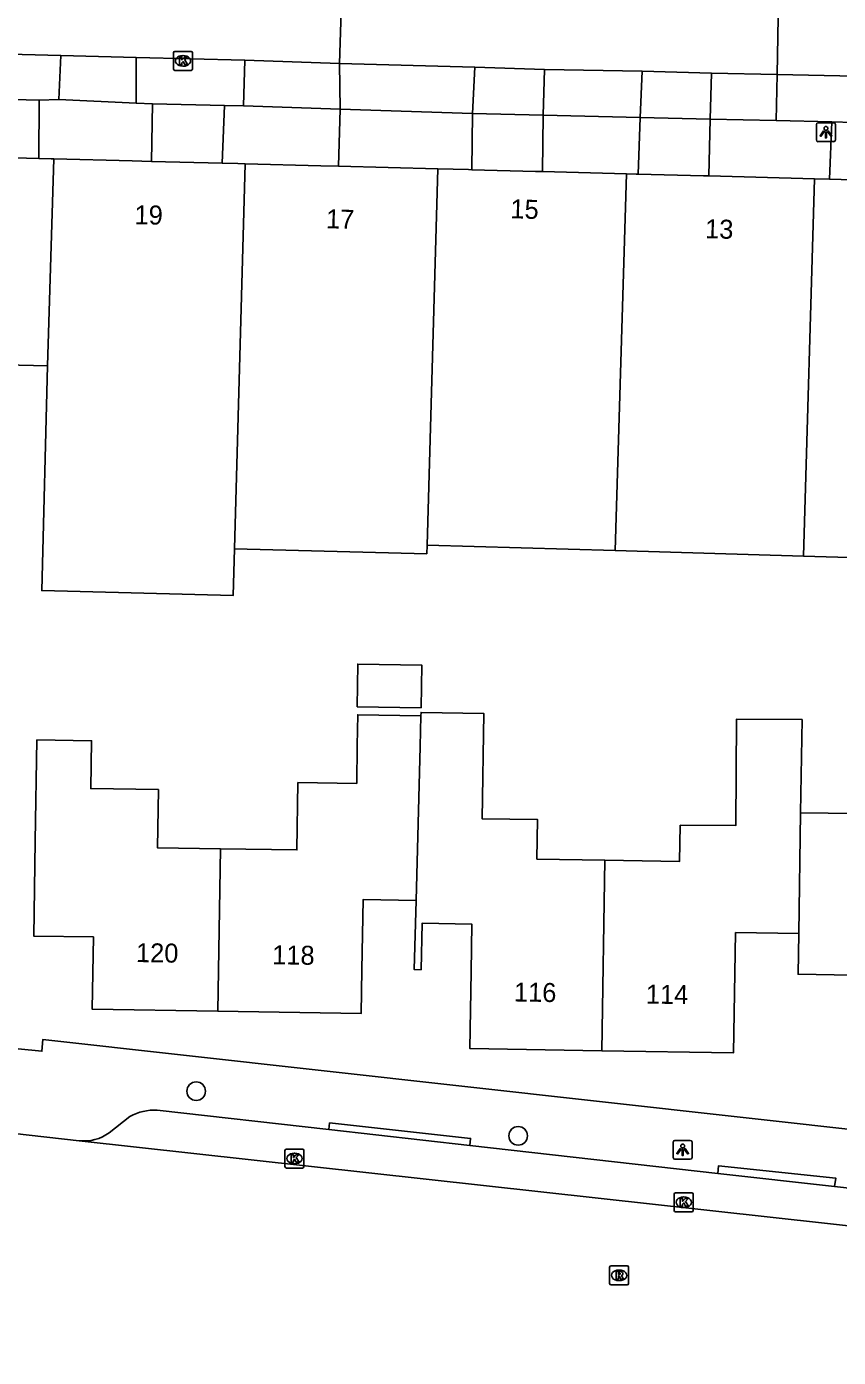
# Model space of a CAD drawing. Extents: x 162082 to 163393, y 388091 to 388632.
# Drawn here: x 162363.9 to 162406.6, y 388128.5 to 388198.6 of the extents above; entities that cross this region are included whole.
import ezdxf

# ---------------------------------------------------------------- set-up
doc = ezdxf.new("R2010")
doc.units = 0
for name, color, linetype in [('IMGEO_Boom', 7, 'Continuous'), ('IMGEO_Kolk', 7, 'Continuous'), ('IMGEO_Lichtpunt', 7, 'Continuous'), ('IMGEO_Pand', 7, 'Continuous'), ('IMGEO_Pand_nummerreeks', 7, 'Continuous'), ('IMGEO_Parkeervlak_open', 7, 'Continuous'), ('IMGEO_Rijbaan_lokaal_gesloten', 7, 'Continuous'), ('IMGEO_Rijbaan_lokaal_open', 7, 'Continuous'), ('IMGEO_Rioolput', 7, 'Continuous'), ('IMGEO_Voetpad_open', 7, 'Continuous')]:
    doc.layers.add(name, color=color, linetype=linetype)

msp = doc.modelspace()

# ---------------------------------------------------------------- linework, layer by layer
at = {"layer": 'IMGEO_Boom'}
for centre in [(162372.835, 388142.534), (162389.782, 388140.183)]:
    msp.add_circle(centre, 0.489, dxfattribs=at)
at = {"layer": 'IMGEO_Kolk'}
for p, q in [((162371.638, 388196.373), (162371.638, 388197.225)), ((162371.713, 388197.299), (162372.565, 388197.299)), ((162372.639, 388197.225), (162372.639, 388196.373)), ((162372.149, 388196.519), (162372.124, 388196.519)), ((162372.126, 388197.079), (162372.151, 388197.079)), ((162372.565, 388196.299), (162371.713, 388196.299)), ((162377.507, 388138.564), (162377.507, 388139.416)), ((162377.582, 388139.49), (162378.434, 388139.49)), ((162377.995, 388139.27), (162378.02, 388139.27)), ((162378.508, 388139.416), (162378.508, 388138.564)), ((162378.434, 388138.49), (162377.582, 388138.49)), ((162378.018, 388138.71), (162377.993, 388138.71)), ((162397.995, 388136.258), (162397.995, 388137.11)), ((162398.07, 388137.184), (162398.922, 388137.184)), ((162398.483, 388136.964), (162398.508, 388136.964)), ((162398.996, 388137.11), (162398.996, 388136.258)), ((162398.506, 388136.404), (162398.481, 388136.404)), ((162398.922, 388136.184), (162398.07, 388136.184))]:
    msp.add_line(p, q, dxfattribs=at)
for points in [[(162371.638, 388196.373), (162371.638, 388197.225)], [(162371.713, 388197.299), (162372.565, 388197.299)], [(162372.639, 388197.225), (162372.639, 388196.373)], [(162371.959, 388196.999), (162372.082, 388196.999), (162372.082, 388196.848), (162372.212, 388196.999), (162372.376, 388196.999), (162372.23, 388196.848), (162372.383, 388196.599), (162372.231, 388196.599), (162372.146, 388196.763), (162372.082, 388196.696), (162372.082, 388196.599), (162371.959, 388196.599), (162371.959, 388196.999)], [(162372.565, 388196.299), (162371.713, 388196.299)], [(162377.507, 388138.564), (162377.507, 388139.416)], [(162377.582, 388139.49), (162378.434, 388139.49)], [(162377.828, 388139.19), (162377.951, 388139.19), (162377.951, 388139.039), (162378.081, 388139.19), (162378.245, 388139.19), (162378.099, 388139.039), (162378.252, 388138.79), (162378.1, 388138.79), (162378.015, 388138.954), (162377.951, 388138.887), (162377.951, 388138.79), (162377.828, 388138.79), (162377.828, 388139.19)], [(162378.508, 388139.416), (162378.508, 388138.564)], [(162378.434, 388138.49), (162377.582, 388138.49)], [(162397.995, 388136.258), (162397.995, 388137.11)], [(162398.07, 388137.184), (162398.922, 388137.184)], [(162398.996, 388137.11), (162398.996, 388136.258)], [(162398.316, 388136.884), (162398.439, 388136.884), (162398.439, 388136.733), (162398.569, 388136.884), (162398.733, 388136.884), (162398.587, 388136.733), (162398.74, 388136.484), (162398.588, 388136.484), (162398.503, 388136.648), (162398.439, 388136.581), (162398.439, 388136.484), (162398.316, 388136.484), (162398.316, 388136.884)], [(162398.922, 388136.184), (162398.07, 388136.184)]]:
    msp.add_lwpolyline(points, dxfattribs=at)
for centre, start, end in [((162371.715, 388197.223), 91.55205, 178.44795), ((162371.715, 388197.223), 91.55205, 178.44795), ((162372.563, 388197.223), 1.55205, 88.44795), ((162372.563, 388197.223), 1.55205, 88.44795), ((162371.715, 388196.375), 181.55205, 268.44795), ((162371.715, 388196.375), 181.55205, 268.44795), ((162372.563, 388196.375), 271.55205, 358.44795), ((162372.563, 388196.375), 271.55205, 358.44795), ((162377.584, 388139.414), 91.55205, 178.44795), ((162377.584, 388139.414), 91.55205, 178.44795), ((162378.432, 388139.414), 1.55205, 88.44795), ((162378.432, 388139.414), 1.55205, 88.44795), ((162377.584, 388138.566), 181.55205, 268.44795), ((162377.584, 388138.566), 181.55205, 268.44795), ((162378.432, 388138.566), 271.55205, 358.44795), ((162378.432, 388138.566), 271.55205, 358.44795), ((162398.072, 388137.108), 91.55205, 178.44795), ((162398.072, 388137.108), 91.55205, 178.44795), ((162398.92, 388137.108), 1.55205, 88.44795), ((162398.92, 388137.108), 1.55205, 88.44795), ((162398.072, 388136.26), 181.55205, 268.44795), ((162398.072, 388136.26), 181.55205, 268.44795), ((162398.92, 388136.26), 271.55205, 358.44795), ((162398.92, 388136.26), 271.55205, 358.44795)]:
    msp.add_arc(centre, 0.0765, start, end, dxfattribs=at)
for centre, major_axis, ratio, start_param, end_param in [((162372.125, 388196.799), (-0.387, 0.002), 0.722429, 4.712389, 7.853982), ((162372.15, 388196.799), (-0.39, 0.002), 0.717154, 1.570796, 4.712389), ((162377.994, 388138.99), (-0.387, 0.002), 0.722429, 4.712389, 7.853982), ((162378.019, 388138.99), (-0.39, 0.002), 0.717154, 1.570796, 4.712389), ((162398.482, 388136.684), (-0.387, 0.002), 0.722429, 4.712389, 7.853982), ((162398.507, 388136.684), (-0.39, 0.002), 0.717154, 1.570796, 4.712389)]:
    msp.add_ellipse(centre, major_axis=major_axis, ratio=ratio, start_param=start_param, end_param=end_param, dxfattribs=at)
at = {"layer": 'IMGEO_Lichtpunt'}
for p, q in [((162405.481, 388193.445), (162405.481, 388192.638)), ((162405.481, 388193.445), (162405.481, 388192.638)), ((162406.383, 388193.54), (162405.575, 388193.54)), ((162406.383, 388193.54), (162405.575, 388193.54)), ((162406.477, 388192.638), (162406.477, 388193.445)), ((162406.477, 388192.638), (162406.477, 388193.445)), ((162405.575, 388192.544), (162406.383, 388192.544)), ((162405.575, 388192.544), (162406.383, 388192.544)), ((162397.941, 388139.85), (162397.941, 388139.043)), ((162397.941, 388139.85), (162397.941, 388139.043)), ((162398.843, 388139.945), (162398.035, 388139.945)), ((162398.843, 388139.945), (162398.035, 388139.945)), ((162398.937, 388139.043), (162398.937, 388139.85)), ((162398.937, 388139.043), (162398.937, 388139.85)), ((162398.035, 388138.949), (162398.843, 388138.949)), ((162398.035, 388138.949), (162398.843, 388138.949))]:
    msp.add_line(p, q, dxfattribs=at)
for points in [[(162405.855, 388193.109), (162405.894, 388193.081), (162405.706, 388192.819), (162405.668, 388192.846), (162405.855, 388193.109)], [(162405.957, 388193.061), (162406.004, 388193.061), (162406.004, 388192.739), (162405.957, 388192.739), (162405.957, 388193.061)], [(162406.067, 388193.081), (162406.105, 388193.108), (162406.292, 388192.846), (162406.253, 388192.818), (162406.067, 388193.081)], [(162398.315, 388139.514), (162398.354, 388139.486), (162398.166, 388139.224), (162398.128, 388139.251), (162398.315, 388139.514)], [(162398.417, 388139.466), (162398.464, 388139.466), (162398.464, 388139.144), (162398.417, 388139.144), (162398.417, 388139.466)], [(162398.527, 388139.486), (162398.565, 388139.513), (162398.752, 388139.251), (162398.713, 388139.223), (162398.527, 388139.486)]]:
    msp.add_lwpolyline(points, dxfattribs=at)
for centre in [(162405.98, 388193.243), (162398.44, 388139.648)]:
    msp.add_circle(centre, 0.0994, dxfattribs=at)
for centre, start, end in [((162405.575, 388193.445), 90, 180), ((162405.575, 388193.445), 90, 180), ((162406.383, 388193.445), 0, 90), ((162406.383, 388193.445), 0, 90), ((162405.575, 388192.638), 180, 270), ((162405.575, 388192.638), 180, 270), ((162406.383, 388192.638), 270, 0), ((162406.383, 388192.638), 270, 360), ((162398.035, 388139.85), 90, 180), ((162398.035, 388139.85), 90, 180), ((162398.843, 388139.85), 0, 90), ((162398.843, 388139.85), 0, 90), ((162398.035, 388139.043), 180, 270), ((162398.035, 388139.043), 180, 270), ((162398.843, 388139.043), 270, 0), ((162398.843, 388139.043), 270, 360)]:
    msp.add_arc(centre, 0.0946, start, end, dxfattribs=at)
at = {"layer": 'IMGEO_Pand'}
for points in [[(162365.016, 388180.733), (162360.533, 388180.85), (162360.638, 388184.887), (162353.477, 388185.075), (162353.239, 388176.004), (162349.758, 388176.095), (162344.759, 388176.226), (162345.049, 388187.286), (162346.049, 388187.26), (162348.846, 388187.187), (162348.974, 388192.071)], [(162348.974, 388192.071), (162364.554, 388191.662)], [(162365.335, 388191.642), (162365.201, 388191.645), (162364.554, 388191.662)], [(162365.016, 388180.733), (162365.335, 388191.642)], [(162370.482, 388191.507), (162369.465, 388191.534), (162365.335, 388191.642)], [(162374.202, 388191.41), (162370.482, 388191.507)], [(162375.415, 388191.378), (162375.023, 388191.388), (162374.202, 388191.41)], [(162374.842, 388171.107), (162375.415, 388191.378)], [(162380.319, 388191.249), (162379.403, 388191.273), (162375.415, 388191.378)], [(162385.545, 388191.112), (162380.319, 388191.249)], [(162385.545, 388191.112), (162384.984, 388171.296)], [(162387.335, 388191.066), (162387.165, 388191.07), (162385.545, 388191.112)], [(162391.063, 388190.967), (162390.697, 388190.977), (162387.335, 388191.066)], [(162395.476, 388190.852), (162391.063, 388190.967)], [(162394.895, 388171.006), (162395.476, 388190.852)], [(162396.106, 388190.835), (162395.995, 388190.838), (162395.476, 388190.852)], [(162399.812, 388190.738), (162399.538, 388190.745), (162396.106, 388190.835)], [(162405.387, 388190.592), (162399.812, 388190.738)], [(162404.806, 388170.717), (162405.387, 388190.592)], [(162406.171, 388190.571), (162405.387, 388190.592)], [(162411.278, 388190.437), (162408.018, 388190.523), (162406.171, 388190.571)], [(162374.842, 388171.107), (162374.777, 388168.637), (162364.706, 388168.901), (162365.016, 388180.733)], [(162384.984, 388171.296), (162384.972, 388170.842), (162374.842, 388171.107)], [(162394.895, 388171.006), (162384.984, 388171.296)], [(162404.806, 388170.717), (162394.895, 388171.006)], [(162424.629, 388170.137), (162404.806, 388170.717)], [(162381.305, 388162.784), (162381.341, 388165.028), (162384.708, 388164.974), (162384.672, 388162.73), (162381.305, 388162.784)], [(162374.112, 388155.306), (162378.134, 388155.241), (162378.191, 388158.792), (162381.281, 388158.743), (162381.313, 388160.743), (162381.339, 388162.365), (162384.665, 388162.312)], [(162384.665, 388162.312), (162384.623, 388160.69), (162384.41, 388152.584)], [(162384.665, 388162.312), (162384.67, 388162.487), (162387.973, 388162.433), (162387.884, 388156.884), (162390.801, 388156.837), (162390.767, 388154.758), (162394.341, 388154.7)], [(162394.341, 388154.7), (162398.28, 388154.637), (162398.311, 388156.538), (162401.236, 388156.52), (162401.27, 388162.126), (162404.727, 388162.105), (162404.648, 388157.204)], [(162373.98, 388146.747), (162367.363, 388146.852), (162367.423, 388150.658), (162364.285, 388150.708), (162364.364, 388155.706), (162364.449, 388161.035), (162367.327, 388160.99), (162367.288, 388158.474), (162370.843, 388158.418), (162370.794, 388155.359), (162374.112, 388155.306)], [(162404.648, 388157.204), (162404.546, 388150.838)], [(162404.648, 388157.204), (162407.551, 388157.157), (162407.513, 388154.796), (162411.256, 388154.735), (162411.252, 388154.481), (162414.41, 388154.43)], [(162374.112, 388155.306), (162373.98, 388146.747)], [(162394.182, 388144.668), (162394.341, 388154.7)], [(162384.41, 388152.584), (162381.617, 388152.628), (162381.558, 388148.921), (162381.522, 388146.628), (162373.98, 388146.747)], [(162394.182, 388144.668), (162387.238, 388144.778), (162387.304, 388148.828), (162387.344, 388151.324), (162384.734, 388151.392), (162384.67, 388148.933), (162384.314, 388148.942), (162384.41, 388152.584)], [(162404.546, 388150.838), (162401.224, 388150.892), (162401.19, 388148.75), (162401.123, 388144.558), (162394.182, 388144.668)], [(162414.215, 388142.353), (162407.255, 388142.466), (162407.355, 388148.651), (162404.511, 388148.698), (162404.546, 388150.838)]]:
    msp.add_lwpolyline(points, dxfattribs=at)
at = {"layer": 'IMGEO_Parkeervlak_open'}
msp.add_lwpolyline([(162403.406, 388196.077), (162403.357, 388193.658)], dxfattribs=at)
at = {"layer": 'IMGEO_Rijbaan_lokaal_gesloten'}
for points in [[(162366.675, 388139.924), (162341.265, 388142.8), (162338.744, 388143.109), (162338.729, 388143.112)], [(162469.902, 388128.516), (162366.675, 388139.924)]]:
    msp.add_lwpolyline(points, dxfattribs=at)
at = {"layer": 'IMGEO_Rijbaan_lokaal_open'}
for points in [[(162380.568, 388202.731), (162380.377, 388196.66)], [(162403.527, 388202.105), (162403.406, 388196.077)], [(162339.87, 388197.744), (162365.713, 388197.09)], [(162369.681, 388196.968), (162365.713, 388197.09)], [(162375.397, 388196.833), (162369.681, 388196.968)], [(162380.377, 388196.66), (162375.397, 388196.833)], [(162380.377, 388196.66), (162387.502, 388196.473)], [(162387.502, 388196.473), (162391.16, 388196.342)], [(162391.16, 388196.342), (162396.3, 388196.254)], [(162396.3, 388196.254), (162399.952, 388196.152)], [(162399.952, 388196.152), (162403.406, 388196.077)], [(162403.406, 388196.077), (162407.53, 388195.988)]]:
    msp.add_lwpolyline(points, dxfattribs=at)
at = {"layer": 'IMGEO_Rioolput'}
for p, q in [((162394.594, 388132.411), (162394.594, 388133.263)), ((162394.669, 388133.337), (162395.521, 388133.337)), ((162395.082, 388133.117), (162395.107, 388133.117)), ((162395.595, 388133.263), (162395.595, 388132.411)), ((162395.521, 388132.337), (162394.669, 388132.337)), ((162395.105, 388132.557), (162395.08, 388132.557))]:
    msp.add_line(p, q, dxfattribs=at)
for points in [[(162394.594, 388132.411), (162394.594, 388133.263)], [(162394.669, 388133.337), (162395.521, 388133.337)], [(162395.183, 388133.035), (162394.931, 388133.037), (162394.931, 388132.637)], [(162394.931, 388132.637), (162395.055, 388132.637), (162395.055, 388132.799), (162395.066, 388132.799)], [(162395.109, 388132.956), (162395.055, 388132.956), (162395.055, 388132.875)], [(162395.055, 388132.875), (162395.107, 388132.875)], [(162395.113, 388132.77), (162395.184, 388132.637), (162395.324, 388132.637), (162395.259, 388132.763)], [(162395.595, 388133.263), (162395.595, 388132.411)], [(162395.521, 388132.337), (162394.669, 388132.337)]]:
    msp.add_lwpolyline(points, dxfattribs=at)
for centre, radius, start, end in [((162394.671, 388133.261), 0.0765, 91.55205, 178.44795), ((162394.671, 388133.261), 0.0765, 91.55205, 178.44795), ((162395.065, 388132.746), 0.0533, 26.02933, 88.69889), ((162395.091, 388133.064), 0.19, 274.7715, 282.96867), ((162395.115, 388132.86), 0.0964, 77.00612, 93.18647), ((162395.129, 388132.917), 0.0378, 276.66336, 79.67722), ((162395.182, 388132.925), 0.109, 350.36119, 89.41601), ((162395.18, 388132.925), 0.112, 277.58423, 350.98172), ((162395.164, 388132.71), 0.108, 29.51342, 73.79051), ((162395.519, 388133.261), 0.0765, 1.55205, 88.44795), ((162395.519, 388133.261), 0.0765, 1.55205, 88.44795), ((162394.671, 388132.413), 0.0765, 181.55205, 268.44795), ((162394.671, 388132.413), 0.0765, 181.55205, 268.44795), ((162395.519, 388132.413), 0.0765, 271.55205, 358.44795), ((162395.519, 388132.413), 0.0765, 271.55205, 358.44795)]:
    msp.add_arc(centre, radius, start, end, dxfattribs=at)
for centre, major_axis, ratio, start_param, end_param in [((162395.081, 388132.837), (-0.387, 0.002), 0.722429, 4.712389, 7.853982), ((162395.106, 388132.837), (-0.39, 0.002), 0.717154, 1.570796, 4.712389)]:
    msp.add_ellipse(centre, major_axis=major_axis, ratio=ratio, start_param=start_param, end_param=end_param, dxfattribs=at)
at = {"layer": 'IMGEO_Voetpad_open'}
for points in [[(162365.713, 388197.09), (162365.612, 388194.759)], [(162369.681, 388196.968), (162369.67, 388194.575)], [(162375.324, 388194.428), (162375.397, 388196.833)], [(162380.377, 388196.66), (162380.416, 388194.259)], [(162387.386, 388194.025), (162387.502, 388196.473)], [(162391.16, 388196.342), (162391.093, 388193.931)], [(162396.209, 388193.812), (162396.3, 388196.254)], [(162399.893, 388193.727), (162399.952, 388196.152)], [(162364.564, 388194.722), (162342.258, 388195.316)], [(162364.554, 388191.662), (162364.564, 388194.722)], [(162365.612, 388194.759), (162364.564, 388194.722)], [(162369.67, 388194.575), (162365.612, 388194.759)], [(162369.67, 388194.575), (162370.537, 388194.543)], [(162370.537, 388194.543), (162370.482, 388191.507)], [(162370.537, 388194.543), (162374.328, 388194.453)], [(162374.328, 388194.453), (162374.202, 388191.41)], [(162374.328, 388194.453), (162375.324, 388194.428)], [(162375.324, 388194.428), (162380.416, 388194.259)], [(162380.416, 388194.259), (162380.319, 388191.249)], [(162380.416, 388194.259), (162387.386, 388194.025)], [(162387.386, 388194.025), (162387.335, 388191.066)], [(162391.093, 388193.931), (162387.386, 388194.025)], [(162391.093, 388193.931), (162391.063, 388190.967)], [(162391.093, 388193.931), (162396.209, 388193.812)], [(162396.106, 388190.835), (162396.209, 388193.812)], [(162396.209, 388193.812), (162399.893, 388193.727)], [(162399.893, 388193.727), (162399.812, 388190.738)], [(162403.357, 388193.658), (162399.893, 388193.727)], [(162403.357, 388193.658), (162406.295, 388193.59)], [(162406.295, 388193.59), (162406.171, 388190.571)], [(162406.295, 388193.59), (162407.436, 388193.558)], [(162338.974, 388147.194), (162341.746, 388146.907), (162364.714, 388144.637), (162364.758, 388145.251), (162482.127, 388132.178)], [(162368.259, 388140.342), (162369.346, 388141.208)], [(162370.78, 388141.535), (162379.812, 388140.516)], [(162379.812, 388140.516), (162379.853, 388140.864), (162387.274, 388140.044), (162387.231, 388139.678)], [(162379.812, 388140.516), (162387.231, 388139.678)], [(162387.231, 388139.678), (162400.284, 388138.203)], [(162400.284, 388138.203), (162400.333, 388138.612), (162406.493, 388137.963), (162406.439, 388137.508)], [(162406.439, 388137.508), (162400.284, 388138.203)], [(162406.439, 388137.508), (162420.891, 388135.876)]]:
    msp.add_lwpolyline(points, dxfattribs=at)
for centre, radius, start, end in [((162370.64, 388138.84), 2.699, 87.03389, 118.65753), ((162366.907, 388142.254), 2.341, 264.304, 305.26146)]:
    msp.add_arc(centre, radius, start, end, dxfattribs=at)

# ---------------------------------------------------------------- texts
at = {"layer": 'IMGEO_Pand_nummerreeks'}
for s, rotation, p in [('15', 358.28686, (162389.361, 388188.514)), ('19', 359.02026, (162369.582, 388188.197)), ('17', 358.49583, (162379.659, 388187.985)), ('13', 358.49727, (162399.61, 388187.462)), ('120', 359.09364, (162369.66, 388149.337)), ('118', 359.09473, (162376.829, 388149.223)), ('116', 359.09473, (162389.554, 388147.262)), ('114', 359.09226, (162396.497, 388147.152))]:
    msp.add_text(s, height=1, rotation=rotation, dxfattribs=at).set_placement(p)

doc.saveas('drawing.dxf')
